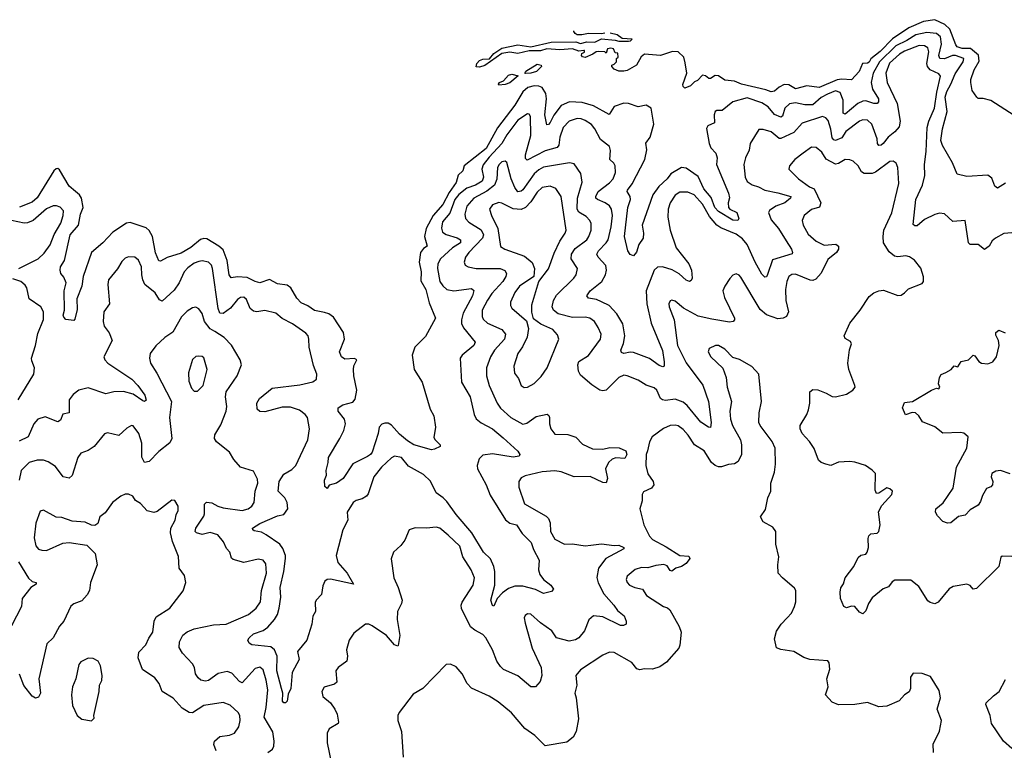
# Model space of a CAD drawing. Extents: x 2133461 to 2293071, y 753526 to 916327.
# Tile 428 of 459: x 2247897 to 2254038, y 905388 to 909948. Entities that reach past the tile are written whole.
import ezdxf

# ---------------------------------------------------------------- set-up
doc = ezdxf.new("R2010")
doc.units = 0

msp = doc.modelspace()

# ---------------------------------------------------------------- linework, layer by layer
at = {"layer": '0CON10XD'}
for points in [[(2254099.7, 909349.7), (2253955, 909444), (2253906, 909456), (2253875, 909456.7), (2253866.7, 909465), (2253838, 909505), (2253829.5, 909555), (2253829.5, 909575), (2253850.7, 909635), (2253881.2, 909688.8), (2253877.5, 909727.5), (2253828, 909768), (2253775, 909769), (2253745, 909778.2), (2253735, 909790.8), (2253698.2, 909888.2), (2253667.5, 909917.5), (2253605, 909947.9), (2253535, 909936.8), (2253442, 909898), (2253341, 909829), (2253265, 909748.6), (2253206.5, 909703.5), (2253195, 909682.2), (2253185, 909675.6), (2253154, 909675), (2253132.5, 909625), (2253085, 909572.5), (2253025, 909577.5), (2252995, 909573), (2252883.3, 909525), (2252805.9, 909534.1), (2252735, 909517.1), (2252695, 909541.8), (2252665, 909543.1), (2252633.8, 909526.2), (2252605, 909501.1), (2252585, 909496.7), (2252550.5, 909510.5), (2252400, 909545), (2252355, 909563.8), (2252295, 909570), (2252255, 909598), (2252235, 909598.8), (2252205, 909580), (2252195, 909580), (2252175, 909597.5), (2252155, 909602.5), (2252125, 909567.5), (2252105, 909560), (2252080, 909535), (2252045, 909520), (2252035, 909530), (2252033.9, 909543.9), (2252057.5, 909615), (2252048.3, 909678.3), (2252040, 909715), (2252005, 909748), (2251969.7, 909750.3), (2251894.2, 909724.2), (2251795, 909733.3), (2251773.9, 909716.1), (2251745, 909663.3), (2251685, 909630), (2251665, 909627.5), (2251635, 909627.5), (2251605, 909640), (2251590, 909655), (2251590, 909665), (2251605, 909670), (2251620, 909685), (2251620, 909705), (2251630, 909715), (2251628.3, 909738.3), (2251611.7, 909741.7), (2251600, 909765), (2251585, 909770), (2251563.3, 909765), (2251555, 909740), (2251547.5, 909747.5), (2251505, 909750), (2251492.3, 909747.7), (2251471.7, 909731.7), (2251425, 909711.2), (2251406.4, 909716.4), (2251401.2, 909725), (2251403.8, 909736.2), (2251420, 909745), (2251420, 909755), (2251415, 909756.2), (2251385, 909752), (2251345, 909765.5), (2251265, 909760), (2251185, 909765.6), (2251145.5, 909754.5), (2251075, 909754.4), (2251005, 909737.1), (2250955, 909745.6), (2250903.7, 909736.3), (2250797.6, 909662.4), (2250765, 909651.5), (2250744.2, 909654.2), (2250747.8, 909675), (2250765, 909692.2), (2250785, 909701.8), (2250827.3, 909702.7), (2250854.1, 909735.9), (2250905, 909771.1), (2251005, 909790.9), (2251085, 909778.9), (2251212.8, 909807.2), (2251365, 909810), (2251395, 909799.4), (2251435, 909808.9), (2251485, 909807.5), (2251525, 909827.5), (2251610.3, 909820.3), (2251635, 909812.9), (2251695, 909812.9), (2251707.5, 909815), (2251716.4, 909826.4), (2251655, 909830), (2251623.6, 909853.6), (2251579.3, 909864.1)], [(2254045, 908927.1), (2253995, 908895.8), (2253980, 908910), (2253959.7, 908959.7), (2253935, 908977.8), (2253805, 908970), (2253745, 908983.3), (2253714.6, 909054.6), (2253653, 909163), (2253642.3, 909195), (2253652.2, 909267.8), (2253681.7, 909375), (2253670.5, 909465), (2253678.9, 909498.9), (2253705.5, 909544.5), (2253730.9, 909609.1), (2253782.4, 909685), (2253785.4, 909705), (2253734.6, 909725.4), (2253715, 909723.8), (2253665, 909703.1), (2253635.5, 909705.5), (2253630.6, 909725), (2253647.3, 909795), (2253640.6, 909840.6), (2253615, 909861), (2253555, 909867.1), (2253486.1, 909853.9), (2253431.4, 909818.6), (2253362.2, 909785), (2253260, 909685), (2253221, 909615), (2253207.5, 909555), (2253216.3, 909515), (2253253.9, 909455), (2253254.5, 909435), (2253245.9, 909424.1), (2253225, 909423.9), (2253175, 909441.4), (2253155, 909438.9), (2253125, 909424.1), (2253045, 909357.5), (2253034.1, 909365), (2253033.9, 909445), (2253014.4, 909494.4), (2252985, 909503.9), (2252935, 909484), (2252895, 909461.3), (2252845, 909417.3), (2252795, 909416.8), (2252735, 909429.4), (2252698, 909422), (2252668.9, 909395), (2252655.2, 909344.8), (2252645, 909339.2), (2252605, 909357.1), (2252565, 909403.3), (2252525, 909430), (2252435, 909460.3), (2252344.2, 909435.8), (2252279.1, 909380.9), (2252245, 909381.1), (2252235.5, 909374.5), (2252229.1, 909355), (2252231.4, 909305), (2252189.2, 909285), (2252180.8, 909269.2), (2252196.7, 909175), (2252208, 909148), (2252240, 909115), (2252246.6, 909085), (2252242.8, 909045), (2252318.8, 908865), (2252324.3, 908835.7), (2252316, 908805), (2252318.8, 908775), (2252325.9, 908765.9), (2252369.2, 908745), (2252383, 908707), (2252375.4, 908694.6), (2252345, 908696.7), (2252255, 908750.8), (2252233.8, 908775), (2252209.3, 908839.3), (2252165, 908891.8), (2252128.7, 908968.7), (2252055, 909021.6), (2252024.3, 909025), (2251957.6, 908985), (2251935.7, 908955), (2251883.9, 908906.1), (2251846.6, 908855), (2251780, 908665), (2251788.1, 908615), (2251785.8, 908585), (2251758.8, 908545), (2251745, 908496.2), (2251725, 908473.3), (2251705, 908482), (2251690, 908505), (2251670, 908595), (2251690.2, 908775), (2251707.3, 908825), (2251704.5, 908845), (2251686.7, 908875), (2251687.8, 908885), (2251717.2, 908922.8), (2251796.5, 909075), (2251808.9, 909135), (2251802.4, 909177.6), (2251828.9, 909215), (2251852.7, 909295), (2251835, 909396.2), (2251805, 909414), (2251755, 909404), (2251695, 909425.5), (2251665, 909427.1), (2251605, 909405.5), (2251574, 909356), (2251475, 909411.2), (2251405, 909431), (2251325.7, 909434.3), (2251275, 909413.3), (2251228.3, 909351.7), (2251205, 909306.9), (2251195, 909294.3), (2251185, 909292.5), (2251173.3, 909355), (2251182.1, 909455), (2251178, 909488), (2251155, 909525.3), (2251135, 909533.9), (2251105, 909534.3), (2251066.2, 909523.8), (2251035, 909496.7), (2250986.1, 909415), (2250877.2, 909272.8), (2250806.5, 909145), (2250668.6, 909035), (2250661.5, 909005), (2250632.6, 908977.4), (2250618.4, 908931.6), (2250575, 908869), (2250536.7, 908795), (2250476, 908725), (2250431.6, 908645), (2250421.4, 908595), (2250439.2, 908535), (2250415, 908520.5), (2250396.4, 908495), (2250388.5, 908435), (2250401.3, 908375), (2250398.8, 908318.8), (2250429.7, 908265), (2250450.7, 908180.7), (2250491.4, 908085), (2250428.2, 907971.8), (2250362, 907905), (2250345.8, 907855), (2250357.9, 907765), (2250407.8, 907685), (2250457.5, 907517.5), (2250480, 907475), (2250490, 907405), (2250480.7, 907340.7), (2250487.5, 907325), (2250520, 907295), (2250520, 907285), (2250485, 907267.5), (2250465, 907264.5), (2250355.7, 907295), (2250315, 907319.1), (2250265, 907361.7), (2250215, 907418), (2250195, 907429.1), (2250175, 907430.7), (2250155, 907423.8), (2250138.2, 907405), (2250131.9, 907365), (2250095, 907249.2), (2250085, 907233.8), (2250067, 907223), (2249974.7, 907175.3), (2249915.4, 907085), (2249873.3, 907055), (2249827.5, 907042.5), (2249815, 907022.5), (2249800, 907035), (2249797.5, 907075), (2249810, 907105), (2249808.8, 907135), (2249822, 907185), (2249822.5, 907215), (2249893.1, 907335), (2249917.8, 907385), (2249929.1, 907425), (2249922.2, 907455), (2249884.3, 907505), (2249882.5, 907525), (2249913.3, 907545), (2249975, 907560.6), (2249990, 907580), (2249998.9, 907635), (2249980.6, 907725), (2249979, 907765), (2249982.1, 907787.9), (2249999.2, 907825), (2249984.3, 907834.3), (2249925, 907829.2), (2249903.8, 907845), (2249892.5, 907875), (2249922.5, 907955), (2249916.9, 907995), (2249855, 908092.3), (2249825, 908112.9), (2249798.6, 908121.4), (2249735, 908132.7), (2249695, 908161.6), (2249651.7, 908181.7), (2249625, 908210.9), (2249588.6, 908275), (2249565, 908290.6), (2249505, 908298.8), (2249455, 908326.1), (2249395, 908306.6), (2249365, 908313.9), (2249315, 908338.3), (2249255, 908343.3), (2249215, 908336.9), (2249202.8, 908355), (2249191.6, 908445), (2249165, 908511.1), (2249138.9, 908535), (2249065, 908579.7), (2249045, 908583.2), (2249025, 908575.4), (2248963.8, 908526.2), (2248905, 908491.4), (2248815.8, 908464.2), (2248775, 908441.2), (2248765, 908443.8), (2248745, 908493.3), (2248725, 908595.8), (2248705, 908632.7), (2248685, 908649.3), (2248585, 908681.5), (2248562.4, 908677.6), (2248477.9, 908622.1), (2248415.5, 908555), (2248345.5, 908495), (2248292.1, 908345), (2248285.4, 908285), (2248253.3, 908205), (2248255, 908140), (2248241.7, 908078.3), (2248235, 908070), (2248185, 908076), (2248171.7, 908091.7), (2248168.9, 908105), (2248176.9, 908135), (2248174.7, 908255), (2248186.1, 908305), (2248172, 908342), (2248152.9, 908365), (2248148.5, 908385), (2248152.3, 908405), (2248176, 908445), (2248211.2, 908605), (2248263.8, 908665), (2248275.2, 908734.8), (2248291.8, 908775), (2248282.4, 908835), (2248270.4, 908855), (2248245, 908875.3), (2248205, 908909.6), (2248145, 909010), (2248135, 909018.6), (2248125, 909017.8), (2248109.1, 909005), (2248005, 908835.4), (2247975, 908808.4), (2247895, 908778.2)], [(2251546.8, 909864.1), (2251525, 909860), (2251445, 909862.5), (2251403.9, 909853.9), (2251375, 909853.3), (2251360.7, 909860.7), (2251352.5, 909875), (2251354.1, 909879.3)], [(2254085, 908618.8), (2254035, 908614), (2253982.5, 908585), (2253961.7, 908568.3), (2253943.8, 908535), (2253915, 908513.3), (2253875, 908544.4), (2253825.7, 908545.7), (2253816, 908555), (2253793.8, 908693.8), (2253717.5, 908687.5), (2253665, 908735.8), (2253635, 908740.8), (2253605, 908732.9), (2253540, 908700), (2253495, 908661.8), (2253481.2, 908661.2), (2253469.4, 908669.4), (2253487.3, 908825), (2253528.2, 908915), (2253542.3, 908975), (2253540.4, 909045), (2253551.6, 909125), (2253556.6, 909275), (2253567.3, 909315), (2253602.2, 909395), (2253616.6, 909496.6), (2253640.8, 909595), (2253629.2, 909609.2), (2253575, 909634.8), (2253558.5, 909655), (2253555.2, 909675), (2253567.6, 909747.6), (2253561.5, 909771.5), (2253540, 909785), (2253506.7, 909786.7), (2253415, 909751), (2253385, 909732.4), (2253323.1, 909676.9), (2253299.6, 909615), (2253307.6, 909555), (2253371, 909425), (2253389.7, 909315), (2253381.7, 909278.3), (2253355, 909247.9), (2253313.5, 909215), (2253283.3, 909175), (2253270.8, 909165), (2253255, 909162.7), (2253248.2, 909175), (2253246.2, 909205), (2253211.1, 909295), (2253185, 909321.2), (2253155, 909323.9), (2253134.5, 909315), (2253049, 909251), (2253025, 909211.3), (2252984.7, 909194.7), (2252975, 909197.7), (2252965, 909211.4), (2252957.2, 909265), (2252939.4, 909319.4), (2252925, 909336.4), (2252905, 909342.9), (2252778.2, 909301.8), (2252726, 909244), (2252645, 909206.9), (2252635, 909207.1), (2252585, 909247.5), (2252535, 909263.3), (2252507.1, 909262.9), (2252454.2, 909175), (2252447.2, 909132.8), (2252423.8, 909085), (2252413.8, 909045), (2252421.8, 908965), (2252435, 908937.1), (2252465, 908916.5), (2252505, 908904.5), (2252543.7, 908883.6), (2252625, 908868.4), (2252705.8, 908845), (2252704.4, 908835), (2252668.5, 908805), (2252613.1, 908785), (2252573.5, 908756.5), (2252566.7, 908745), (2252585, 908698.9), (2252630.8, 908645), (2252677.3, 908567.3), (2252710, 908515), (2252717.5, 908495), (2252714.2, 908485.8), (2252591.7, 908448.3), (2252562, 908358), (2252555, 908343.8), (2252545, 908340.8), (2252525, 908360.8), (2252484.8, 908434.8), (2252435, 908544.6), (2252405, 908581.3), (2252365, 908610), (2252269.8, 908649.8), (2252245.9, 908665.9), (2252200.3, 908720.3), (2252155, 908796.1), (2252104.5, 908855), (2252065, 908872.3), (2252015, 908871.9), (2251985, 908852.9), (2251954.1, 908805.9), (2251941.2, 908765), (2251939.6, 908715), (2251954.6, 908635), (2251991.8, 908525), (2252071.1, 908425), (2252086.9, 908385), (2252090.6, 908335), (2252085, 908320), (2252075, 908314), (2252055, 908323.1), (2252011.2, 908361.2), (2251966, 908386), (2251905.4, 908404.6), (2251875, 908404.4), (2251853.8, 908385), (2251805, 908256), (2251809.5, 908175), (2251835.9, 908055), (2251906, 907884), (2251916.4, 907813.6), (2251915.8, 907785), (2251909.4, 907780.6), (2251885, 907789.5), (2251825, 907833.3), (2251725, 907871.9), (2251705, 907873.5), (2251665, 907864.6), (2251651.2, 907871.2), (2251645.5, 907885), (2251663.2, 907926.8), (2251670.8, 907975), (2251659.8, 908049.8), (2251621.7, 908111.7), (2251573.5, 908165), (2251525, 908188.2), (2251495, 908201.8), (2251445, 908211.1), (2251434.3, 908225), (2251455.6, 908255), (2251527.3, 908315), (2251550.8, 908355), (2251558, 908385), (2251553.1, 908413.1), (2251505.3, 908465.3), (2251497.3, 908485), (2251507.1, 908505), (2251555.5, 908554.5), (2251567.9, 908575), (2251586.4, 908655), (2251594.1, 908725), (2251587.5, 908765), (2251575.6, 908785.6), (2251549.4, 908805), (2251501.4, 908825), (2251491.5, 908835), (2251490.8, 908845), (2251505.4, 908875), (2251575, 908928.8), (2251597.9, 908955), (2251612.5, 908995), (2251610.6, 909035), (2251602.5, 909052.5), (2251577.8, 909075), (2251581.7, 909131.7), (2251575, 909156.7), (2251519.9, 909199.9), (2251485, 909267.1), (2251462.8, 909292.8), (2251425, 909319.6), (2251399.5, 909329.5), (2251375, 909330.8), (2251325, 909315.4), (2251287.8, 909275), (2251265.3, 909215.3), (2251259.4, 909165), (2251249.5, 909150.5), (2251175, 909129.5), (2251061.2, 909071.2), (2251052.5, 909082.5), (2251052.1, 909105), (2251084.2, 909225), (2251083.8, 909343.8), (2251075, 909359.2), (2251065, 909361.4), (2251005, 909321.8), (2250935, 909228.7), (2250904.8, 909175), (2250825, 909089.2), (2250788.7, 909041.3), (2250778.9, 909015), (2250789.6, 908965), (2250780.7, 908939.3), (2250740, 908915), (2250685, 908897.2), (2250635, 908857.5), (2250611.4, 908825), (2250579.9, 908740.1), (2250535, 908686.4), (2250527.5, 908647.5), (2250535, 908621.8), (2250556.6, 908606.6), (2250626.3, 908586.3), (2250646.2, 908575), (2250646.4, 908555), (2250596.3, 908523.7), (2250521.5, 908455), (2250504.7, 908425.3), (2250502.4, 908395), (2250518.2, 908315), (2250536.3, 908286.3), (2250561.4, 908265), (2250605, 908255.3), (2250715, 908270), (2250728.9, 908258.9), (2250721.1, 908225), (2250663.6, 908116.4), (2250652.4, 908075), (2250652.5, 908052.5), (2250664.6, 908025), (2250736.9, 907935), (2250728.9, 907915), (2250657.5, 907855), (2250644.4, 907835), (2250652.9, 907685), (2250707.5, 907595), (2250731.5, 907485), (2250745, 907457.8), (2250775, 907431.2), (2250845.6, 907395), (2250912.5, 907337.5), (2251004, 907255), (2251016.7, 907235), (2251012.5, 907225), (2250975, 907218.9), (2250845, 907238.8), (2250785, 907229.6), (2250763, 907207), (2250750.5, 907165), (2250751.8, 907145), (2250806.9, 907045), (2250831.7, 906981.7), (2250927.8, 906827.8), (2250955, 906806.2), (2250996.2, 906796.2), (2251031.9, 906741.9), (2251087.5, 906685), (2251102.2, 906642.2), (2251137.5, 906575), (2251132.5, 906515), (2251141.2, 906485), (2251163.3, 906455), (2251209.8, 906419.8), (2251225.8, 906395), (2251215, 906380.6), (2251165, 906366.9), (2251115, 906392.2), (2251035, 906412.1), (2250985, 906412.5), (2250945, 906397.3), (2250908.5, 906371.5), (2250874.4, 906335.6), (2250855, 906287.5), (2250845, 906292.5), (2250836, 906325), (2250861.1, 906418.9), (2250860, 906505), (2250853.9, 906535), (2250832.9, 906582.9), (2250790, 906625), (2250716.2, 906745), (2250619.1, 906859.1), (2250561.7, 906941.7), (2250538.5, 906965), (2250494.3, 906994.3), (2250458.6, 907068.6), (2250415, 907109.2), (2250321.2, 907161.2), (2250277.5, 907215), (2250235, 907223.8), (2250215, 907213.8), (2250154.3, 907155), (2250105.5, 907094.5), (2250070, 906990), (2250060, 906975), (2250033, 906957), (2249995, 906947.5), (2249976.2, 906935)], [(2251052.7, 909612.7), (2251047.5, 909615), (2251053.6, 909626.4), (2251125, 909670), (2251150, 909665), (2251152.5, 909655), (2251121.2, 909625), (2251085, 909614.6), (2251052.7, 909612.7)], [(2250885, 909540), (2250882.5, 909545), (2250890, 909555), (2250915, 909566.7), (2250945, 909602), (2250967.3, 909607.3), (2251006.7, 909596.7), (2250955, 909553.1), (2250925, 909543.8), (2250885, 909540)], [(2254085, 906597.5), (2254025, 906600), (2254017, 906593), (2254004.1, 906535.9), (2253865, 906399.2), (2253843.3, 906395), (2253825, 906416.2), (2253805, 906426.2), (2253719.5, 906410.5), (2253694.3, 906395.7), (2253625, 906313.8), (2253605, 906303.3), (2253575, 906311.2), (2253561.7, 906321.7), (2253505, 906411.2), (2253455, 906450), (2253355, 906450), (2253339.3, 906440.7), (2253315, 906408), (2253283, 906397), (2253215, 906340), (2253190.8, 906305), (2253175, 906258.8), (2253155, 906241.2), (2253135, 906250), (2253105, 906286.2), (2253085, 906288), (2253055, 906276.7), (2253036.7, 906285), (2253015.8, 906335.8), (2253014, 906375), (2253017.7, 906402.3), (2253035, 906427.5), (2253046, 906465), (2253099.2, 906535), (2253127.3, 906592.7), (2253143.7, 906606.3), (2253175, 906613.5), (2253183.8, 906625), (2253191.1, 906655), (2253188.7, 906711.3), (2253193.7, 906726.3), (2253205, 906738.6), (2253245, 906744.3), (2253256.7, 906755), (2253264.5, 906795), (2253254.2, 906875.8), (2253274.2, 906915.8), (2253337.5, 906985), (2253340, 907005), (2253325, 907020), (2253305, 907026), (2253255, 906993.3), (2253241.2, 906991.2), (2253232.5, 907012.5), (2253235.8, 907115), (2253215, 907136.7), (2253172.5, 907165), (2253106.6, 907186.6), (2253075, 907190.6), (2253005, 907187.5), (2252955.8, 907165.8), (2252924.4, 907174.4), (2252895, 907185.6), (2252879.3, 907199.3), (2252852.8, 907272.8), (2252824.2, 907315), (2252777.5, 907365), (2252765.7, 907395), (2252765.7, 907415), (2252806.7, 907485), (2252816.2, 907513.8), (2252824.5, 907555), (2252824.4, 907625.6), (2252845, 907639.2), (2252875, 907637.1), (2252927.9, 907617.9), (2252965, 907596.2), (2252985, 907593.8), (2253055, 907611.2), (2253093.3, 907635), (2253107.5, 907655), (2253106.7, 907665), (2253067.8, 907765), (2253062.5, 907805), (2253073.1, 907886.9), (2253086.1, 907926.1), (2253079.3, 907939.3), (2253045, 907957.5), (2253038.8, 907975), (2253074.2, 908055), (2253140, 908135), (2253195, 908221.2), (2253225, 908244), (2253255, 908255.7), (2253285, 908259.2), (2253375, 908225.8), (2253395, 908229.2), (2253415, 908244), (2253440.9, 908269.1), (2253525, 908301.2), (2253533.3, 908315), (2253533.6, 908343.6), (2253517.7, 908397.7), (2253477.4, 908447.4), (2253447.4, 908467.4), (2253425, 908474.3), (2253375, 908467.3), (2253352.7, 908472.7), (2253319.7, 908499.7), (2253284.6, 908555), (2253282.1, 908595), (2253287.7, 908635), (2253337.4, 908742.6), (2253381.1, 908925), (2253373.3, 909025), (2253363.3, 909053.3), (2253345, 909064.3), (2253325, 909062.2), (2253234.6, 908995.4), (2253215, 908988.9), (2253165, 908987.1), (2253147.6, 908997.6), (2253126.3, 909036.3), (2253095, 909066), (2253075, 909074.2), (2253045, 909074.4), (2253005, 909050), (2252985, 909046.1), (2252927.6, 909077.6), (2252900.7, 909120.7), (2252865, 909151.1), (2252835, 909152.2), (2252783.1, 909115), (2252731.9, 909075), (2252698.6, 909035), (2252694.4, 909015), (2252755.6, 908955), (2252823.1, 908905), (2252851.5, 908891.5), (2252894.5, 908805), (2252885, 908778.9), (2252836.4, 908763.6), (2252790, 908725), (2252777.5, 908695), (2252783.5, 908665), (2252815, 908609.2), (2252864.2, 908565), (2252915, 908540), (2252987.5, 908547.5), (2253003.3, 908535), (2253004.6, 908515), (2252991.5, 908495), (2252938, 908452), (2252895, 908365.7), (2252862, 908328), (2252845, 908321.1), (2252827, 908323), (2252735, 908359.6), (2252712.4, 908357.6), (2252693.5, 908345), (2252681.1, 908315), (2252674.1, 908265), (2252675.3, 908195.3), (2252693.3, 908125), (2252679.2, 908095), (2252660, 908085), (2252625, 908080.8), (2252555.7, 908105.7), (2252515, 908138.5), (2252395, 908342), (2252385, 908353.8), (2252365, 908361.2), (2252345.9, 908354.1), (2252327, 908333), (2252294.5, 908285.5), (2252283.1, 908255), (2252293.3, 908215), (2252355.6, 908085), (2252355.5, 908074.5), (2252346.4, 908063.6), (2252325, 908061.2), (2252215, 908078.6), (2252128.1, 908098.1), (2252037.5, 908147.5), (2251985, 908190.8), (2251965, 908197.5), (2251955, 908193.8), (2251945.8, 908175), (2251948.6, 908155), (2251978.9, 908075), (2251999.3, 907915), (2252055, 907806.7), (2252158.2, 907668.2)], [(2252158.2, 907668.2), (2252193.8, 907565), (2252209.4, 907435), (2252205, 907403.8), (2252193.3, 907405), (2252145, 907436.9), (2252059.7, 907539.7), (2252035, 907560.7), (2251985, 907580.7), (2251925, 907572.5), (2251905.5, 907575.5), (2251894.5, 907584.5), (2251871.1, 907635), (2251855, 907651.1), (2251805, 907666.4), (2251755, 907699.2), (2251685, 907725.4), (2251665, 907729.1), (2251634.7, 907715.3), (2251555, 907636.9), (2251535, 907631.5), (2251515, 907636.7), (2251465, 907669.5), (2251395, 907730.5), (2251383.3, 907755), (2251378.5, 907795), (2251384.6, 907815.4), (2251445, 907853.1), (2251519.5, 907955), (2251524.5, 907985), (2251505, 908028), (2251483.1, 908065), (2251454, 908085), (2251425, 908091.6), (2251345, 908090.2), (2251255, 908112.9), (2251226.5, 908135), (2251218.8, 908155), (2251225.9, 908195), (2251245, 908228.2), (2251353.6, 908335), (2251367.3, 908355), (2251376.4, 908395), (2251337.2, 908455), (2251338.8, 908485), (2251360.8, 908519.2), (2251433.8, 908575), (2251447.5, 908595), (2251460.8, 908635), (2251460.4, 908675), (2251452.5, 908695), (2251429.6, 908719.6), (2251385, 908746.5), (2251374.7, 908765), (2251375.3, 908835), (2251405.4, 908935), (2251397.3, 908987.3), (2251355, 909048), (2251325.5, 909055.5), (2251165, 909027.2), (2251135, 909011.1), (2251106.8, 908985), (2251035, 908887.1), (2251025, 908877.1), (2251005, 908874.5), (2250985, 908901.4), (2250962.7, 908955), (2250936.1, 909056.1), (2250925, 909064.3), (2250905, 909060), (2250886.7, 909045), (2250876.2, 909025), (2250872.9, 908952.9), (2250858.7, 908915), (2250811.3, 908878.7), (2250730.4, 908835), (2250685, 908784.3), (2250672.8, 908735), (2250676.6, 908706.6), (2250698.9, 908685), (2250775, 908636.7), (2250790, 908605), (2250783.2, 908585), (2250698.2, 908495), (2250677.5, 908465), (2250669.4, 908435), (2250675.6, 908415.6), (2250694.6, 908404.6), (2250745, 908394.7), (2250893.3, 908395), (2250922.6, 908382.6), (2250933.5, 908365), (2250928.9, 908345), (2250910, 908315), (2250841.5, 908238.5), (2250815, 908197.5), (2250781.2, 908135), (2250782.3, 908095), (2250788.7, 908078.7), (2250815.6, 908055), (2250903.6, 908013.6), (2250927.1, 907985), (2250920, 907955), (2250858, 907885), (2250833.3, 907845), (2250808, 907775), (2250808.7, 907725), (2250825.3, 907665), (2250874.8, 907554.8), (2250895, 907523.1), (2250960.6, 907465), (2251035, 907423.3), (2251060.1, 907429.9), (2251118.5, 907471.5), (2251186, 907486), (2251197.9, 907477.9), (2251202.5, 907465), (2251201.5, 907425), (2251209.4, 907395), (2251235, 907362), (2251315, 907358.9), (2251365, 907341.9), (2251408.2, 907298.2), (2251468.9, 907268.9), (2251535, 907268.1), (2251577.5, 907277.5), (2251637, 907277), (2251677.4, 907257.4), (2251684.1, 907235), (2251670.4, 907209.6), (2251615, 907213.8), (2251593.1, 907205), (2251570, 907185), (2251550, 907145), (2251563.9, 907085), (2251555, 907058.1), (2251535, 907058.8), (2251455, 907098.2), (2251355, 907094.7), (2251275, 907125.3), (2251235, 907132.4), (2251155, 907126.2), (2251049.6, 907100.4), (2251025, 907089.2), (2251009.4, 907065), (2251010.6, 907030.6), (2251045, 906926), (2251179.9, 906849.9), (2251195, 906835.6), (2251205, 906807.5), (2251207.5, 906755), (2251235, 906705.6), (2251294.1, 906674.1), (2251345, 906676.7), (2251425, 906665.4), (2251458.7, 906668.7), (2251525, 906676.5), (2251605, 906666.2), (2251635, 906668.2), (2251666, 906655), (2251666, 906645), (2251552.2, 906585), (2251508.2, 906525), (2251497.6, 906467.6), (2251504.1, 906434.1), (2251541.2, 906365), (2251603.3, 906295), (2251625, 906261.2), (2251667.3, 906227.3), (2251680, 906195), (2251680, 906175), (2251663.1, 906166.9), (2251645, 906167.5), (2251535, 906220.7), (2251475, 906226.7), (2251446.2, 906203.8), (2251419.1, 906135), (2251385, 906091.4), (2251363, 906077), (2251325, 906070), (2251245, 906089.5), (2251215.5, 906135), (2251145.6, 906185), (2251085, 906238.1), (2251065, 906239.4), (2251049.4, 906230.6), (2251043.3, 906215), (2251048.8, 906181.2), (2251092.7, 906025), (2251150, 905905), (2251153.3, 905855), (2251142.8, 905817.2), (2251115, 905783.8), (2251085, 905784.2), (2251003, 905853), (2250915, 905893.3), (2250895, 905911.4), (2250872.1, 905945), (2250845.9, 906015), (2250805, 906090.9), (2250785, 906111.8), (2250735, 906138.2), (2250709.6, 906159.6), (2250653, 906273), (2250650.6, 906295), (2250656.1, 906313.9), (2250725, 906419.4), (2250734.6, 906465), (2250712, 906515), (2250661.2, 906595), (2250642.9, 906662.9), (2250570.2, 906730.2), (2250517.5, 906775), (2250495, 906781.1), (2250435, 906774.4), (2250362.7, 906777.3), (2250326, 906764), (2250299.7, 906700.3), (2250275, 906666.7), (2250228.8, 906625), (2250213.9, 906583.9), (2250230, 906465), (2250257.1, 906405), (2250281.9, 906325), (2250278.6, 906305), (2250252.9, 906255), (2250251.5, 906205), (2250267.2, 906105), (2250258.3, 906041.7), (2250255, 906038), (2250235, 906046.2), (2250185.6, 906105), (2250095, 906165.5), (2250075, 906175.6), (2250053.3, 906175), (2249980.3, 906119.7), (2249952, 906075), (2249936, 906015), (2249942.5, 905975), (2249938, 905945), (2249884, 905905), (2249868.6, 905885), (2249875.6, 905814.4), (2249859.7, 905800.3), (2249795, 905782), (2249780.8, 905755), (2249788.6, 905725), (2249835.3, 905685.3), (2249862.5, 905645), (2249876.5, 905615), (2249886.2, 905565), (2249883.3, 905555), (2249828.1, 905521.9), (2249814.5, 905495), (2249813.8, 905435), (2249842.1, 905305)], [(2251043.2, 907653.2), (2251065, 907654.3), (2251105, 907677.1), (2251148.6, 907721.4), (2251186.7, 907775), (2251260, 907955), (2251252.1, 907982.1), (2251222.5, 908015), (2251147.8, 908047.8), (2251101.8, 908081.8), (2251092.1, 908122.1), (2251092.2, 908167.8), (2251135.6, 908314.4), (2251195, 908393.8), (2251229.6, 908490.4), (2251266.4, 908565), (2251300, 908615), (2251305.4, 908635), (2251274.7, 908844.7), (2251241.4, 908895), (2251205, 908908.5), (2251155, 908900), (2251125, 908872.5), (2251085, 908811.8), (2251051.1, 908775), (2251025, 908763.4), (2250975, 908766.7), (2250905, 908802.1), (2250885, 908806.1), (2250845, 908791.5), (2250827.5, 908765), (2250838.8, 908725), (2250878.6, 908645), (2250895, 908532.5), (2250922, 908515), (2251045, 908472.5), (2251092.6, 908432.6), (2251108.9, 908395), (2251104.3, 908345.7), (2251015, 908284.5), (2250985.6, 908245), (2250958.5, 908185), (2250957.8, 908165), (2250967.2, 908147.2), (2251058.9, 908068.9), (2251071.4, 908021.4), (2251062.7, 907967.3), (2251032.7, 907907.3), (2251003.3, 907865), (2250978.6, 907785), (2250982.4, 907742.4), (2251007.9, 907707.9), (2251024.5, 907664.5), (2251043.2, 907653.2)], [(2247891.1, 908395), (2248013.1, 908455), (2248049.7, 908490.3), (2248086.1, 908543.9), (2248112.3, 908607.7), (2248152.9, 908677.1), (2248167.7, 908725), (2248169.4, 908755), (2248148.9, 908778.9), (2248127.3, 908787.3), (2248105, 908787.3), (2248065, 908767.7), (2247980, 908695), (2247945, 908679.6), (2247925, 908678.4), (2247845, 908695.6)], [(2249976.2, 906935), (2249939.4, 906875), (2249944.3, 906825), (2249912.2, 906765), (2249870, 906605), (2249881.5, 906561.5), (2249939.4, 906495), (2249980, 906425), (2249835, 906456.9), (2249814.7, 906455.3), (2249800, 906445), (2249788.3, 906415), (2249779.5, 906360.5), (2249745.5, 906325), (2249739.5, 906310.5), (2249742.3, 906255), (2249725.4, 906225), (2249719.6, 906175), (2249686.9, 906075), (2249630.5, 906005), (2249640, 905955), (2249596.2, 905873.8), (2249588.6, 905775), (2249571.7, 905738.3), (2249565.5, 905695), (2249555, 905685.6), (2249545, 905685.6), (2249536.7, 905695), (2249539.2, 905745), (2249529.5, 905775), (2249501.3, 905885), (2249502.7, 905975), (2249486.9, 906015), (2249463.3, 906033.3), (2249345, 906046.9), (2249327.6, 906057.6), (2249320.8, 906075), (2249328.9, 906091.1), (2249355.7, 906115), (2249415, 906136.7), (2249445, 906156.9), (2249485.8, 906204.2), (2249505, 906236.7), (2249516.3, 906275), (2249525.3, 906345), (2249520.7, 906405), (2249544.8, 906505.2), (2249555.3, 906585), (2249554.1, 906605), (2249537.3, 906647.3), (2249518.8, 906675), (2249435, 906733.8), (2249405, 906749.1), (2249358.9, 906758.9), (2249350.8, 906765), (2249350, 906775), (2249395, 906804.6), (2249505, 906850.8), (2249545, 906860.5), (2249569.1, 906895), (2249566.2, 906935), (2249550, 906965), (2249509.6, 907005), (2249514.7, 907065), (2249545, 907110.9), (2249595, 907141.8), (2249619.5, 907165), (2249693.6, 907325), (2249703.5, 907395), (2249691.5, 907465), (2249678.1, 907485), (2249641.5, 907511.5), (2249585, 907530), (2249535, 907530.7), (2249425, 907500), (2249395, 907502), (2249378, 907518), (2249375.6, 907555), (2249391.9, 907585), (2249472.3, 907647.7), (2249645, 907670), (2249725, 907688.5), (2249749.2, 907705), (2249751.1, 907735), (2249730.3, 907790.3), (2249701.8, 907905), (2249700.9, 907955), (2249696.7, 907975), (2249681.9, 907991.9), (2249599.2, 908049.1), (2249533.6, 908083.6), (2249495, 908115.8), (2249425, 908133.5), (2249375, 908125.7), (2249355, 908129.2), (2249335, 908146), (2249311.3, 908201.3), (2249295, 908215.7), (2249275, 908214.3), (2249255, 908202.2), (2249211.7, 908148.3), (2249165, 908114.3), (2249145, 908116), (2249134.7, 908145), (2249100.3, 908395), (2249093.8, 908415), (2249075, 908435.4), (2249035, 908443.1), (2249015, 908439.6), (2248985, 908427.7), (2248945, 908398.8), (2248923.6, 908375), (2248891.8, 908305), (2248861, 908259), (2248785, 908191.5), (2248769.3, 908199.3), (2248742.6, 908242.6), (2248676.4, 908296.4), (2248664, 908325), (2248659.6, 908355), (2248656.9, 908405), (2248638, 908448), (2248615, 908466.5), (2248575, 908468.8), (2248555, 908459.5), (2248535, 908439.4), (2248506.9, 908393.1), (2248450.8, 908325), (2248445.7, 908295), (2248457.1, 908175), (2248422.2, 908125), (2248417.1, 908065), (2248424.2, 908035), (2248455, 907993.8), (2248474.3, 907945), (2248422.2, 907845), (2248426.9, 907825), (2248445.8, 907805), (2248597.3, 907705), (2248634.6, 907665), (2248676.9, 907605), (2248685, 907573.3), (2248675, 907565.8), (2248665, 907569.4), (2248605, 907611.8), (2248545, 907627.6), (2248484.3, 907625.7), (2248435, 907613.1), (2248325, 907651.4), (2248266.7, 907635), (2248230.9, 907609.1), (2248204.6, 907575.4), (2248205, 907493.8), (2248165, 907487.1), (2248150.8, 907449.2), (2248135, 907438.5), (2248055, 907470), (2248010, 907455), (2247985, 907426), (2247950, 907345), (2247893, 907317)], [(2247886.6, 907575), (2247984.7, 907735), (2247990, 907775), (2247972, 907818), (2247970, 907835), (2247995.4, 907915), (2248009.8, 907990.2), (2248045, 908076.7), (2248044.5, 908124.5), (2248029.2, 908155), (2247955.3, 908205.3), (2247942.1, 908275), (2247931.9, 908291.9), (2247904.2, 908314.2), (2247855, 908331.5)], [(2249445, 905374.5), (2249472.9, 905395), (2249481.9, 905415), (2249484.5, 905445), (2249475, 905503.8), (2249422, 905595), (2249434.3, 905655.7), (2249444.8, 905765.2), (2249435, 905825.8), (2249415, 905890.6), (2249395, 905907.3), (2249365, 905898.8), (2249285, 905810), (2249267.2, 905817.2), (2249219.3, 905869.3), (2249191.1, 905881.1), (2249135, 905868.8), (2249075, 905824.5), (2249055, 905819.1), (2249026, 905826), (2249010.4, 905840.4), (2248993.8, 905865), (2248987.5, 905905), (2248975, 905928.1), (2248912.2, 905995), (2248890.8, 906030.8), (2248893.8, 906065), (2248915, 906106.5), (2248942.4, 906127.6), (2248985, 906146.1), (2249105, 906170.9), (2249185, 906176.5), (2249325, 906236.9), (2249372.2, 906275), (2249399.5, 906315), (2249406.1, 906385), (2249436, 906495), (2249432, 906552), (2249415, 906575.7), (2249385, 906581.9), (2249295, 906561.1), (2249228.9, 906578.9), (2249218, 906588), (2249207.5, 906625), (2249187.3, 906647.3), (2249168.8, 906688.8), (2249132.6, 906732.6), (2249085, 906747.8), (2249035, 906735.6), (2249000, 906745), (2248991.9, 906755), (2248995.6, 906775), (2249045, 906849.2), (2249050.4, 906865), (2249050, 906925), (2249062.2, 906937.8), (2249095, 906932.5), (2249132.2, 906912.2), (2249165, 906902.5), (2249285, 906885.4), (2249322, 906895), (2249345, 906913.1), (2249359.1, 906935), (2249366.5, 907005), (2249382, 907055), (2249379.8, 907079.8), (2249355, 907130), (2249275, 907156.2), (2249233.6, 907203.6), (2249205, 907248.8), (2249125, 907313.3), (2249112.1, 907335), (2249113.7, 907356.4), (2249150.5, 907419.5), (2249185.4, 907505), (2249188.9, 907535), (2249179.7, 907595), (2249184.7, 907625), (2249252.5, 907725), (2249281.2, 907795), (2249271.2, 907825), (2249217.3, 907917.3), (2249173.3, 907965), (2249115, 908001.9), (2249085, 908018.8), (2249049.7, 908065), (2249034.7, 908114.7), (2249015, 908142.9), (2248995, 908154.3), (2248975, 908150.6), (2248941.2, 908128.8), (2248905.8, 908094.2), (2248852.4, 907997.6), (2248801.4, 907965), (2248746.8, 907913.2), (2248710, 907865), (2248705.7, 907835), (2248713.1, 907805), (2248752.1, 907742.1), (2248843.8, 907565), (2248830.5, 907465), (2248846.6, 907335), (2248833.2, 907306.8), (2248765.8, 907254.2), (2248705, 907190.8), (2248675, 907184.3), (2248658.8, 907218.8), (2248658.9, 907305), (2248640.9, 907365), (2248605, 907414.2), (2248595, 907415.7), (2248565, 907398), (2248515, 907354), (2248445, 907370), (2248425.8, 907364.2), (2248362, 907285), (2248325, 907258.6), (2248278, 907242), (2248258.6, 907215), (2248225, 907103.3), (2248205, 907086), (2248168.8, 907095), (2248119.5, 907159.5), (2248075, 907188.6), (2248045, 907198.6), (2248005, 907199.4), (2247956.4, 907183.6), (2247906.9, 907135), (2247894, 907075)], [(2254075, 907113.8), (2254015, 907135.4), (2253985, 907130), (2253960.6, 907115), (2253955.7, 907095), (2253966.9, 907065), (2253965.6, 907045), (2253955, 907032.5), (2253928, 907022), (2253901.4, 906978.6), (2253889.7, 906940.3), (2253875, 906918.8), (2253825, 906888.8), (2253795, 906856.2), (2253752.3, 906847.7), (2253705, 906808), (2253685, 906806), (2253655.8, 906815.8), (2253621.2, 906851.2), (2253608.8, 906875), (2253612, 906895), (2253656.3, 906933.7), (2253719.4, 907025), (2253740.5, 907155), (2253805, 907273.3), (2253812.5, 907345), (2253785, 907367.1), (2253765, 907371.9), (2253655, 907366.7), (2253605, 907408.1), (2253528.3, 907438.3), (2253505, 907476.2), (2253485, 907494), (2253463.8, 907496.2), (2253421.2, 907481.2), (2253403.3, 907525), (2253415, 907558.8), (2253465, 907566), (2253585, 907636.7), (2253615, 907647.5), (2253630, 907645), (2253636.7, 907655), (2253627.5, 907675), (2253633.8, 907715), (2253645, 907733.3), (2253674.2, 907745.8), (2253707.5, 907765), (2253725, 907787.5), (2253748.3, 907781.7), (2253770, 907815), (2253815, 907825.7), (2253845, 907853.8), (2253855, 907851.2), (2253880, 907815), (2253895.4, 907805.4), (2253935, 907800.9), (2253966.5, 907813.5), (2253989.4, 907845), (2254006.2, 907915), (2254001.2, 907945), (2253985, 907980), (2253986.2, 907995), (2254005, 908011.2), (2254044.2, 907994.2)], [(2253595.7, 905375), (2253593.6, 905426.4), (2253635, 905507.5), (2253645.6, 905575.6), (2253619.2, 905645), (2253640, 905715), (2253632.1, 905762.1), (2253578.3, 905848.3), (2253525, 905868), (2253470.7, 905869.3), (2253453.8, 905845), (2253454.2, 905775), (2253445.6, 905754.4), (2253416.2, 905735), (2253382.6, 905697.4), (2253306.3, 905663.7), (2253255, 905660), (2253185, 905687.1), (2253105, 905674), (2253005, 905672.5), (2252965, 905688.8), (2252924, 905735), (2252939.2, 905785), (2252931.9, 905835), (2252949.2, 905895), (2252946, 905935), (2252937.7, 905947.7), (2252825, 905955.6), (2252787.6, 905967.6), (2252725, 906005.8), (2252645, 906017.5), (2252617.5, 906027.5), (2252604.2, 906085), (2252617.7, 906132.3), (2252646.2, 906175), (2252684.4, 906215.6), (2252710, 906245), (2252730, 906285), (2252738.8, 906315), (2252738, 906385), (2252729.7, 906399.7), (2252654.1, 906464.1), (2252628.8, 906495), (2252625.8, 906545), (2252632.5, 906595), (2252613.5, 906675), (2252612.5, 906755), (2252595, 906780), (2252533.7, 906813.7), (2252518, 906845), (2252548.8, 906891.2), (2252564, 906965), (2252581.2, 907005), (2252581.4, 907055), (2252604.2, 907125), (2252610.8, 907175), (2252609.4, 907275), (2252589.4, 907315), (2252515.7, 907415), (2252507.1, 907435), (2252510, 907495), (2252524, 907565), (2252506.2, 907735), (2252464.4, 907784.4), (2252387.2, 907827.2), (2252345, 907840), (2252295, 907891.4), (2252255, 907915.7), (2252236.1, 907913.9), (2252197.5, 907895), (2252192, 907875), (2252208, 907845), (2252282.6, 907772.6), (2252303.5, 907715), (2252309.1, 907655), (2252336.4, 907565), (2252327.1, 907505), (2252330.4, 907455), (2252343.2, 907415), (2252392.9, 907325), (2252399.6, 907295), (2252399.6, 907235), (2252378.2, 907191.8), (2252355, 907176.6), (2252317.6, 907172.4), (2252275, 907158.5), (2252255, 907157.5), (2252235.8, 907165), (2252212.7, 907185), (2252166.8, 907256.8), (2252105, 907295.4), (2252067.1, 907355), (2252035, 907390), (2252005, 907412.7), (2251985, 907417.9), (2251955, 907414.5), (2251912.9, 907397.1), (2251842, 907345), (2251825.7, 907314.3), (2251812.5, 907257.5), (2251805.4, 907234.6), (2251802.3, 907165), (2251814.7, 907114.7), (2251847.3, 907065), (2251851.8, 907045), (2251838.5, 907025), (2251788.6, 907001.4), (2251778.9, 906985), (2251779.1, 906945), (2251765.6, 906895), (2251789.5, 906795), (2251825.9, 906725.9), (2251844.7, 906704.7), (2251929.3, 906659.3), (2252015, 906603.8), (2252070.9, 906600.9), (2252076.2, 906585), (2252055, 906554.6), (2252025, 906535.5), (2251990, 906525), (2251965, 906506), (2251955, 906510), (2251935, 906539.4), (2251915, 906547.1), (2251865, 906541.4), (2251815, 906526.8), (2251775, 906528.5), (2251735, 906517.8), (2251685.6, 906475), (2251680.6, 906455), (2251686.9, 906435), (2251700, 906420), (2251733.8, 906405), (2251782.5, 906395), (2251806.7, 906355), (2251913.3, 906285), (2251938.2, 906278.2), (2251951.9, 906265), (2252010.2, 906160.2), (2252022.3, 906125), (2252014.5, 906045), (2252007.5, 906025), (2251932.1, 905937.9), (2251889.6, 905910.4), (2251845, 905893.9), (2251795, 905896.8), (2251765, 905890), (2251747.3, 905897.3), (2251715, 905935.5), (2251605, 905998.9), (2251575, 906001.4), (2251535, 905982.5), (2251395, 905891.2), (2251366.2, 905855), (2251372.5, 905795), (2251359.2, 905745), (2251368.6, 905715), (2251383.3, 905585), (2251368.6, 905505), (2251348.5, 905471.5), (2251310.3, 905439.7), (2251175.5, 905415.5), (2251110.1, 905480.1), (2251047.8, 905525), (2250965, 905622.9), (2250880.3, 905690.3), (2250825, 905725.6), (2250715, 905776), (2250688, 905805), (2250656.8, 905866.8), (2250618.8, 905908.8), (2250585, 905926), (2250556.1, 905923.9), (2250411.2, 905775), (2250350.5, 905739.5), (2250263.3, 905625), (2250256.2, 905605), (2250256, 905575), (2250279.2, 905505), (2250288, 905345)], [(2249005, 907630), (2249041.1, 907665), (2249065.6, 907765), (2249045, 907837.5), (2249035, 907846.7), (2249015, 907848.8), (2248995, 907846.7), (2248975, 907827.5), (2248949.2, 907745), (2248952.8, 907692.8), (2248968.3, 907648.3), (2248985, 907630), (2249005, 907630)], [(2249122.9, 905385), (2249107.5, 905425), (2249112.9, 905445), (2249145, 905475.5), (2249205, 905483.6), (2249235.7, 905495), (2249263.1, 905535), (2249272.2, 905575), (2249270, 905605), (2249258.8, 905625), (2249209.8, 905669.8), (2249165, 905686.7), (2249045, 905667.9), (2248975, 905621.5), (2248955, 905624.5), (2248910.6, 905650.6), (2248854.6, 905714.6), (2248786.2, 905755), (2248766.4, 905806.4), (2248740.6, 905840.6), (2248663.1, 905893.1), (2248635.4, 905965), (2248640, 906000), (2248682.7, 906047.3), (2248701.5, 906088.5), (2248727.8, 906125), (2248735.6, 906195), (2248747.6, 906222.4), (2248834, 906276), (2248917, 906383), (2248933.1, 906435), (2248925, 906480), (2248890.8, 906525), (2248887.6, 906597.6), (2248850.9, 906690.9), (2248836.6, 906746.6), (2248839.2, 906775), (2248867.3, 906825), (2248872.7, 906857.3), (2248885.8, 906885), (2248885, 906912.5), (2248865, 906947.5), (2248845, 906950), (2248755, 906879.4), (2248733.2, 906873.2), (2248692.4, 906882.4), (2248649.7, 906929.7), (2248618.3, 906948.3), (2248602.5, 906975), (2248575, 906987.5), (2248555, 906986.7), (2248527.5, 906975), (2248476.7, 906935), (2248430, 906870), (2248396.2, 906845), (2248385, 906803.3), (2248365, 906791.2), (2248345, 906794), (2248305, 906812.5), (2248225, 906817.5), (2248160.7, 906840.7), (2248124.4, 906844.4), (2248045, 906886.2), (2248025, 906880), (2247997.8, 906805), (2247987.7, 906715), (2247997.8, 906665), (2248014.6, 906644.6), (2248035, 906636.9), (2248065, 906635.6), (2248165, 906682), (2248205, 906685.6), (2248315, 906668.8), (2248367.1, 906617.1), (2248380, 906545), (2248339.4, 906435), (2248331.5, 906385), (2248318.3, 906358.3), (2248285, 906320.8), (2248235, 906302.9), (2248215, 906287.5), (2248171.2, 906195), (2248145, 906163.8), (2248105, 906091.2), (2248067, 906053), (2248016.2, 905835), (2248027.5, 905745), (2248015, 905720.6), (2247995, 905713.3), (2247975, 905726.5), (2247922.8, 905792.8), (2247895, 905862.9)], [(2247889.3, 906565), (2247952.6, 906462.6), (2247975, 906442.5), (2248000, 906435), (2248000, 906425), (2247965.8, 906405), (2247913.3, 906336.7), (2247907.3, 906285), (2247846.7, 906165)], [(2248345, 905572.5), (2248361.7, 905588.3), (2248360, 905605), (2248392, 905755), (2248394.1, 905794.1), (2248409.2, 905825), (2248411.4, 905855), (2248400, 905915), (2248385.6, 905945.6), (2248355, 905962), (2248325, 905964.2), (2248279.1, 905940.9), (2248265.8, 905925), (2248246.9, 905835), (2248225.7, 905785), (2248220, 905735), (2248227.3, 905667.3), (2248256.2, 905605), (2248285, 905582), (2248345, 905572.5)], [(2254085, 905400), (2254033.3, 905445), (2253958.8, 905555), (2253951.2, 905605), (2253922.9, 905675), (2253926, 905685), (2253971.1, 905728.9), (2254005.7, 905755), (2254045, 905830)]]:
    msp.add_lwpolyline(points, dxfattribs=at)

doc.saveas('drawing.dxf')
